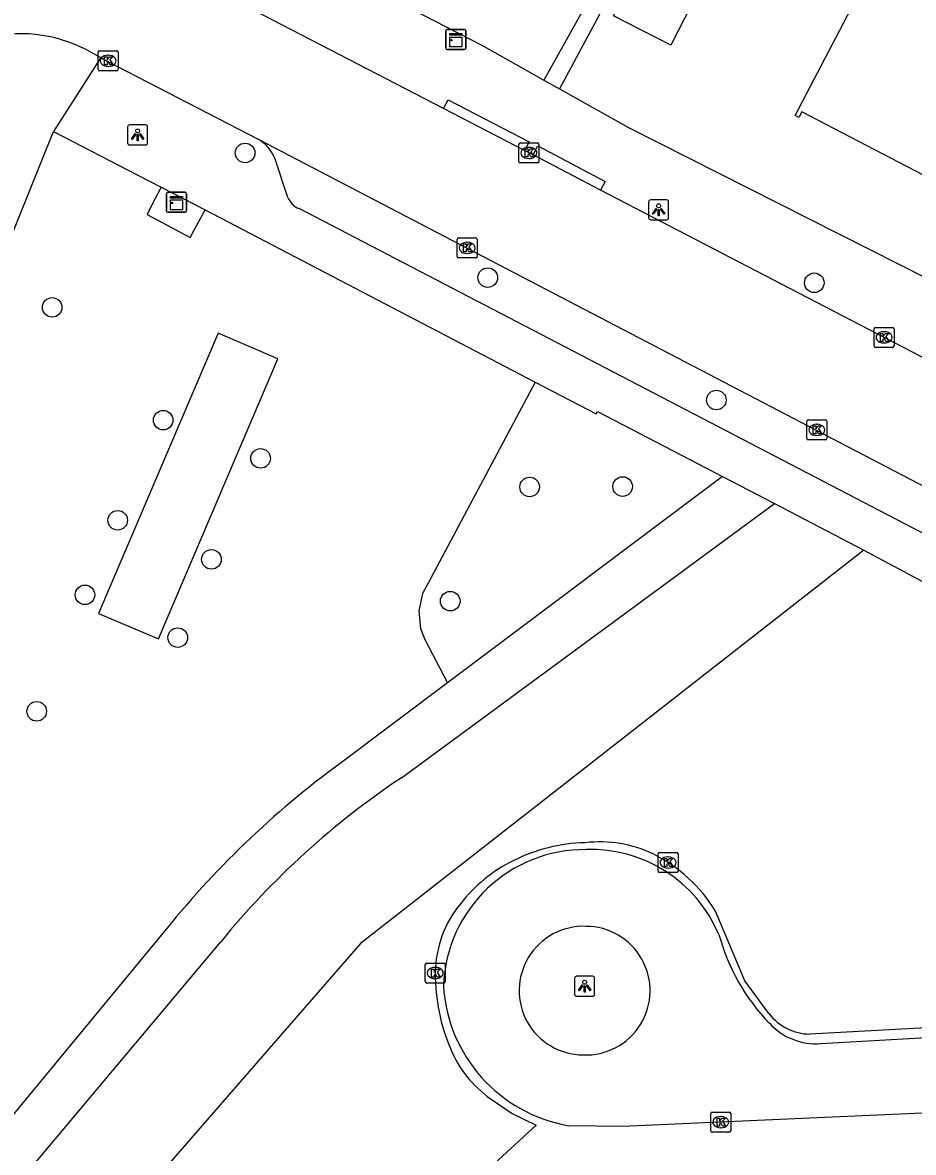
# Model space of a CAD drawing. Extents: x 160356 to 161355, y 381727 to 382845.
# Drawn here: x 160703.2 to 160747.7, y 381940.7 to 381997.1 of the extents above; entities that cross this region are included whole.
import ezdxf

# ---------------------------------------------------------------- set-up
doc = ezdxf.new("R2010")
doc.units = 0
for name, color, linetype in [('IMGEO_Boom', 7, 'Continuous'), ('IMGEO_Groenvoorziening', 7, 'Continuous'), ('IMGEO_Kast', 7, 'Continuous'), ('IMGEO_Kolk', 7, 'Continuous'), ('IMGEO_Lichtpunt', 7, 'Continuous'), ('IMGEO_Pand', 7, 'Continuous'), ('IMGEO_Rijbaan_lokaal_gesloten', 7, 'Continuous'), ('IMGEO_Rijbaan_lokaal_open', 7, 'Continuous'), ('IMGEO_Voetpad_halfverhard', 7, 'Continuous'), ('IMGEO_Voetpad_open', 7, 'Continuous')]:
    doc.layers.add(name, color=color, linetype=linetype)

msp = doc.modelspace()

# ---------------------------------------------------------------- linework, layer by layer
at = {"layer": 'IMGEO_Boom'}
for centre in [(160714.34, 381990.631), (160726.466, 381984.398), (160742.782, 381984.14), (160704.701, 381982.912), (160737.89, 381978.278), (160710.248, 381977.272), (160715.113, 381975.362), (160728.558, 381973.933), (160733.204, 381973.953), (160707.975, 381972.269), (160712.658, 381970.314), (160706.338, 381968.54), (160724.592, 381968.224), (160710.976, 381966.402), (160703.928, 381962.718)]:
    msp.add_circle(centre, 0.489, dxfattribs=at)
at = {"layer": 'IMGEO_Groenvoorziening'}
for points in [[(160707.015, 381967.615), (160710.014, 381966.338), (160715.98, 381980.346), (160712.997, 381981.617), (160707.015, 381967.615)], [(160728.84, 381979.174), (160723.5, 381969.165), (160723.206, 381968.604), (160723.02, 381967.74), (160723.109, 381966.861), (160723.319, 381966.309), (160724.453, 381964.141)], [(160745.256, 381970.771), (160720.104, 381951.115), (160692.7, 381919.619)]]:
    msp.add_lwpolyline(points, dxfattribs=at)
at = {"layer": 'IMGEO_Kast'}
for p, q in [((160724.37, 381995.88), (160724.37, 381996.721)), ((160724.37, 381996.721), (160724.37, 381995.88)), ((160724.445, 381996.805), (160725.286, 381996.805)), ((160725.286, 381996.805), (160724.445, 381996.805)), ((160725.37, 381996.73), (160725.37, 381995.889)), ((160725.37, 381995.889), (160725.37, 381996.73)), ((160725.295, 381995.805), (160724.454, 381995.805)), ((160724.454, 381995.805), (160725.295, 381995.805)), ((160710.411, 381987.74), (160710.411, 381988.581)), ((160710.411, 381988.581), (160710.411, 381987.74)), ((160710.486, 381988.665), (160711.327, 381988.665)), ((160711.327, 381988.665), (160710.486, 381988.665)), ((160711.411, 381988.59), (160711.411, 381987.749)), ((160711.411, 381987.749), (160711.411, 381988.59)), ((160711.336, 381987.665), (160710.495, 381987.665)), ((160710.495, 381987.665), (160711.336, 381987.665))]:
    msp.add_line(p, q, dxfattribs=at)
for points in [[(160724.565, 381996.595), (160725.165, 381996.595), (160725.165, 381996.51), (160724.565, 381996.51), (160724.565, 381996.595)], [(160724.565, 381996.42), (160725.165, 381996.42), (160725.165, 381995.931), (160724.565, 381995.931), (160724.565, 381996.42)], [(160710.606, 381988.455), (160711.206, 381988.455), (160711.206, 381988.37), (160710.606, 381988.37), (160710.606, 381988.455)], [(160710.606, 381988.28), (160711.206, 381988.28), (160711.206, 381987.791), (160710.606, 381987.791), (160710.606, 381988.28)]]:
    msp.add_lwpolyline(points, dxfattribs=at)
for centre in [(160724.649, 381996.269), (160710.69, 381988.129)]:
    msp.add_circle(centre, 0.0377, dxfattribs=at)
for centre, start, end in [((160724.448, 381996.727), 92.4484, 184.2845), ((160724.448, 381996.727), 92.4484, 184.2845), ((160725.292, 381996.727), 2.4484, 94.2845), ((160725.292, 381996.727), 2.4484, 94.2845), ((160724.448, 381995.883), 182.4484, 274.2845), ((160724.448, 381995.883), 182.4484, 274.2845), ((160725.292, 381995.883), 272.4484, 4.2845), ((160725.292, 381995.883), 272.4484, 4.2845), ((160710.489, 381988.587), 92.4484, 184.2845), ((160710.489, 381988.587), 92.4484, 184.2845), ((160711.333, 381988.587), 2.4484, 94.2845), ((160711.333, 381988.587), 2.4484, 94.2845), ((160710.489, 381987.743), 182.4484, 274.2845), ((160710.489, 381987.743), 182.4484, 274.2845), ((160711.333, 381987.743), 272.4484, 4.2845), ((160711.333, 381987.743), 272.4484, 4.2845)]:
    msp.add_arc(centre, 0.0779, start, end, dxfattribs=at)
at = {"layer": 'IMGEO_Kolk'}
for p, q in [((160706.997, 381994.81), (160706.997, 381995.662)), ((160707.072, 381995.736), (160707.924, 381995.736)), ((160707.485, 381995.516), (160707.51, 381995.516)), ((160707.998, 381995.662), (160707.998, 381994.81)), ((160707.924, 381994.736), (160707.072, 381994.736)), ((160707.508, 381994.956), (160707.483, 381994.956)), ((160728.021, 381990.205), (160728.021, 381991.057)), ((160728.096, 381991.131), (160728.948, 381991.131)), ((160728.509, 381990.911), (160728.534, 381990.911)), ((160729.022, 381991.057), (160729.022, 381990.205)), ((160728.948, 381990.131), (160728.096, 381990.131)), ((160728.532, 381990.351), (160728.507, 381990.351)), ((160724.935, 381985.458), (160724.935, 381986.31)), ((160725.01, 381986.384), (160725.862, 381986.384)), ((160725.423, 381986.164), (160725.448, 381986.164)), ((160725.936, 381986.31), (160725.936, 381985.458)), ((160725.446, 381985.604), (160725.421, 381985.604)), ((160725.862, 381985.384), (160725.01, 381985.384)), ((160745.768, 381980.985), (160745.768, 381981.837)), ((160745.843, 381981.911), (160746.695, 381981.911)), ((160746.256, 381981.691), (160746.281, 381981.691)), ((160746.769, 381981.837), (160746.769, 381980.985)), ((160746.279, 381981.131), (160746.254, 381981.131)), ((160746.695, 381980.911), (160745.843, 381980.911)), ((160742.408, 381976.36), (160742.408, 381977.212)), ((160742.483, 381977.286), (160743.335, 381977.286)), ((160743.409, 381977.212), (160743.409, 381976.36)), ((160742.896, 381977.066), (160742.921, 381977.066)), ((160743.335, 381976.286), (160742.483, 381976.286)), ((160742.919, 381976.506), (160742.894, 381976.506)), ((160735.05, 381955.661), (160735.902, 381955.661)), ((160734.975, 381954.735), (160734.975, 381955.587)), ((160735.463, 381955.441), (160735.488, 381955.441)), ((160735.976, 381955.587), (160735.976, 381954.735)), ((160735.902, 381954.661), (160735.05, 381954.661)), ((160735.486, 381954.881), (160735.461, 381954.881)), ((160723.342, 381949.21), (160723.342, 381950.062)), ((160723.417, 381950.136), (160724.269, 381950.136)), ((160724.343, 381950.062), (160724.343, 381949.21)), ((160723.83, 381949.916), (160723.855, 381949.916)), ((160724.269, 381949.136), (160723.417, 381949.136)), ((160723.853, 381949.356), (160723.828, 381949.356)), ((160737.683, 381942.681), (160738.535, 381942.681)), ((160737.608, 381941.755), (160737.608, 381942.607)), ((160738.096, 381942.461), (160738.121, 381942.461)), ((160738.609, 381942.607), (160738.609, 381941.755)), ((160738.535, 381941.681), (160737.683, 381941.681)), ((160738.119, 381941.901), (160738.094, 381941.901))]:
    msp.add_line(p, q, dxfattribs=at)
for points in [[(160706.997, 381994.81), (160706.997, 381995.662)], [(160707.072, 381995.736), (160707.924, 381995.736)], [(160707.318, 381995.436), (160707.441, 381995.436), (160707.441, 381995.285), (160707.571, 381995.436), (160707.735, 381995.436), (160707.589, 381995.285), (160707.742, 381995.036), (160707.59, 381995.036), (160707.505, 381995.2), (160707.441, 381995.133), (160707.441, 381995.036), (160707.318, 381995.036), (160707.318, 381995.436)], [(160707.998, 381995.662), (160707.998, 381994.81)], [(160707.924, 381994.736), (160707.072, 381994.736)], [(160728.021, 381990.205), (160728.021, 381991.057)], [(160728.096, 381991.131), (160728.948, 381991.131)], [(160728.342, 381990.831), (160728.465, 381990.831), (160728.465, 381990.68), (160728.595, 381990.831), (160728.759, 381990.831), (160728.613, 381990.68), (160728.766, 381990.431), (160728.614, 381990.431), (160728.529, 381990.595), (160728.465, 381990.528), (160728.465, 381990.431), (160728.342, 381990.431), (160728.342, 381990.831)], [(160729.022, 381991.057), (160729.022, 381990.205)], [(160728.948, 381990.131), (160728.096, 381990.131)], [(160724.935, 381985.458), (160724.935, 381986.31)], [(160725.01, 381986.384), (160725.862, 381986.384)], [(160725.936, 381986.31), (160725.936, 381985.458)], [(160725.256, 381986.084), (160725.379, 381986.084), (160725.379, 381985.933), (160725.509, 381986.084), (160725.673, 381986.084), (160725.527, 381985.933), (160725.68, 381985.684), (160725.528, 381985.684), (160725.443, 381985.848), (160725.379, 381985.781), (160725.379, 381985.684), (160725.256, 381985.684), (160725.256, 381986.084)], [(160725.862, 381985.384), (160725.01, 381985.384)], [(160745.768, 381980.985), (160745.768, 381981.837)], [(160745.843, 381981.911), (160746.695, 381981.911)], [(160746.769, 381981.837), (160746.769, 381980.985)], [(160746.089, 381981.611), (160746.212, 381981.611), (160746.212, 381981.46), (160746.342, 381981.611), (160746.506, 381981.611), (160746.36, 381981.46), (160746.513, 381981.211), (160746.361, 381981.211), (160746.276, 381981.375), (160746.212, 381981.308), (160746.212, 381981.211), (160746.089, 381981.211), (160746.089, 381981.611)], [(160746.695, 381980.911), (160745.843, 381980.911)], [(160742.408, 381976.36), (160742.408, 381977.212)], [(160742.483, 381977.286), (160743.335, 381977.286)], [(160743.409, 381977.212), (160743.409, 381976.36)], [(160742.729, 381976.986), (160742.852, 381976.986), (160742.852, 381976.835), (160742.982, 381976.986), (160743.146, 381976.986), (160743, 381976.835), (160743.153, 381976.586), (160743.001, 381976.586), (160742.916, 381976.75), (160742.852, 381976.683), (160742.852, 381976.586), (160742.729, 381976.586), (160742.729, 381976.986)], [(160743.335, 381976.286), (160742.483, 381976.286)], [(160735.05, 381955.661), (160735.902, 381955.661)], [(160734.975, 381954.735), (160734.975, 381955.587)], [(160735.296, 381955.361), (160735.419, 381955.361), (160735.419, 381955.21), (160735.549, 381955.361), (160735.713, 381955.361), (160735.567, 381955.21), (160735.72, 381954.961), (160735.568, 381954.961), (160735.483, 381955.125), (160735.419, 381955.058), (160735.419, 381954.961), (160735.296, 381954.961), (160735.296, 381955.361)], [(160735.976, 381955.587), (160735.976, 381954.735)], [(160735.902, 381954.661), (160735.05, 381954.661)], [(160723.342, 381949.21), (160723.342, 381950.062)], [(160723.417, 381950.136), (160724.269, 381950.136)], [(160724.343, 381950.062), (160724.343, 381949.21)], [(160723.663, 381949.836), (160723.786, 381949.836), (160723.786, 381949.685), (160723.916, 381949.836), (160724.08, 381949.836), (160723.934, 381949.685), (160724.087, 381949.436), (160723.935, 381949.436), (160723.85, 381949.6), (160723.786, 381949.533), (160723.786, 381949.436), (160723.663, 381949.436), (160723.663, 381949.836)], [(160724.269, 381949.136), (160723.417, 381949.136)], [(160737.683, 381942.681), (160738.535, 381942.681)], [(160737.608, 381941.755), (160737.608, 381942.607)], [(160737.929, 381942.381), (160738.052, 381942.381), (160738.052, 381942.23), (160738.182, 381942.381), (160738.346, 381942.381), (160738.2, 381942.23), (160738.353, 381941.981), (160738.201, 381941.981), (160738.116, 381942.145), (160738.052, 381942.078), (160738.052, 381941.981), (160737.929, 381941.981), (160737.929, 381942.381)], [(160738.609, 381942.607), (160738.609, 381941.755)], [(160738.535, 381941.681), (160737.683, 381941.681)]]:
    msp.add_lwpolyline(points, dxfattribs=at)
for centre, start, end in [((160707.074, 381995.66), 91.552, 178.448), ((160707.074, 381995.66), 91.552, 178.448), ((160707.922, 381995.66), 1.552, 88.448), ((160707.922, 381995.66), 1.552, 88.448), ((160707.074, 381994.812), 181.552, 268.448), ((160707.074, 381994.812), 181.552, 268.448), ((160707.922, 381994.812), 271.552, 358.448), ((160707.922, 381994.812), 271.552, 358.448), ((160728.098, 381991.055), 91.552, 178.448), ((160728.098, 381991.055), 91.552, 178.448), ((160728.946, 381991.055), 1.552, 88.448), ((160728.946, 381991.055), 1.552, 88.448), ((160728.098, 381990.207), 181.552, 268.448), ((160728.098, 381990.207), 181.552, 268.448), ((160728.946, 381990.207), 271.552, 358.448), ((160728.946, 381990.207), 271.552, 358.448), ((160725.012, 381986.308), 91.552, 178.448), ((160725.012, 381986.308), 91.552, 178.448), ((160725.86, 381986.308), 1.552, 88.448), ((160725.86, 381986.308), 1.552, 88.448), ((160725.012, 381985.46), 181.552, 268.448), ((160725.012, 381985.46), 181.552, 268.448), ((160725.86, 381985.46), 271.552, 358.448), ((160725.86, 381985.46), 271.552, 358.448), ((160745.845, 381981.835), 91.552, 178.448), ((160745.845, 381981.835), 91.552, 178.448), ((160746.693, 381981.835), 1.552, 88.448), ((160746.693, 381981.835), 1.552, 88.448), ((160745.845, 381980.987), 181.552, 268.448), ((160745.845, 381980.987), 181.552, 268.448), ((160746.693, 381980.987), 271.552, 358.448), ((160746.693, 381980.987), 271.552, 358.448), ((160742.485, 381977.21), 91.552, 178.448), ((160742.485, 381977.21), 91.552, 178.448), ((160743.333, 381977.21), 1.552, 88.448), ((160743.333, 381977.21), 1.552, 88.448), ((160742.485, 381976.362), 181.552, 268.448), ((160742.485, 381976.362), 181.552, 268.448), ((160743.333, 381976.362), 271.552, 358.448), ((160743.333, 381976.362), 271.552, 358.448), ((160735.052, 381955.585), 91.552, 178.448), ((160735.052, 381955.585), 91.552, 178.448), ((160735.9, 381955.585), 1.552, 88.448), ((160735.9, 381955.585), 1.552, 88.448), ((160735.052, 381954.737), 181.552, 268.448), ((160735.052, 381954.737), 181.552, 268.448), ((160735.9, 381954.737), 271.552, 358.448), ((160735.9, 381954.737), 271.552, 358.448), ((160723.419, 381950.06), 91.552, 178.448), ((160723.419, 381950.06), 91.552, 178.448), ((160724.267, 381950.06), 1.552, 88.448), ((160724.267, 381950.06), 1.552, 88.448), ((160723.419, 381949.212), 181.552, 268.448), ((160723.419, 381949.212), 181.552, 268.448), ((160724.267, 381949.212), 271.552, 358.448), ((160724.267, 381949.212), 271.552, 358.448), ((160737.685, 381942.605), 91.552, 178.448), ((160737.685, 381942.605), 91.552, 178.448), ((160738.533, 381942.605), 1.552, 88.448), ((160738.533, 381942.605), 1.552, 88.448), ((160737.685, 381941.757), 181.552, 268.448), ((160737.685, 381941.757), 181.552, 268.448), ((160738.533, 381941.757), 271.552, 358.448), ((160738.533, 381941.757), 271.552, 358.448)]:
    msp.add_arc(centre, 0.0765, start, end, dxfattribs=at)
for centre, major_axis, ratio, start_param, end_param in [((160707.484, 381995.236), (-0.387, 0.002), 0.722429, 4.712389, 7.853982), ((160707.509, 381995.236), (-0.39, 0.002), 0.717154, 1.570796, 4.712389), ((160728.508, 381990.631), (-0.387, 0.002), 0.722429, 4.712389, 7.853982), ((160728.533, 381990.631), (-0.39, 0.002), 0.717154, 1.570796, 4.712389), ((160725.422, 381985.884), (-0.387, 0.002), 0.722429, 4.712389, 7.853982), ((160725.447, 381985.884), (-0.39, 0.002), 0.717154, 1.570796, 4.712389), ((160746.255, 381981.411), (-0.387, 0.002), 0.722429, 4.712389, 7.853982), ((160746.28, 381981.411), (-0.39, 0.002), 0.717154, 1.570796, 4.712389), ((160742.895, 381976.786), (-0.387, 0.002), 0.722429, 4.712389, 7.853982), ((160742.92, 381976.786), (-0.39, 0.002), 0.717154, 1.570796, 4.712389), ((160735.462, 381955.161), (-0.387, 0.002), 0.722429, 4.712389, 7.853982), ((160735.487, 381955.161), (-0.39, 0.002), 0.717154, 1.570796, 4.712389), ((160723.829, 381949.636), (-0.387, 0.002), 0.722429, 4.712389, 7.853982), ((160723.854, 381949.636), (-0.39, 0.002), 0.717154, 1.570796, 4.712389), ((160738.095, 381942.181), (-0.387, 0.002), 0.722429, 4.712389, 7.853982), ((160738.12, 381942.181), (-0.39, 0.002), 0.717154, 1.570796, 4.712389)]:
    msp.add_ellipse(centre, major_axis=major_axis, ratio=ratio, start_param=start_param, end_param=end_param, dxfattribs=at)
at = {"layer": 'IMGEO_Lichtpunt'}
for p, q in [((160708.471, 381991.936), (160708.471, 381991.129)), ((160708.471, 381991.936), (160708.471, 381991.129)), ((160709.373, 381992.031), (160708.565, 381992.031)), ((160709.373, 381992.031), (160708.565, 381992.031)), ((160709.467, 381991.129), (160709.467, 381991.936)), ((160709.467, 381991.129), (160709.467, 381991.936)), ((160708.565, 381991.035), (160709.373, 381991.035)), ((160708.565, 381991.035), (160709.373, 381991.035)), ((160734.505, 381988.19), (160734.505, 381987.383)), ((160734.505, 381988.19), (160734.505, 381987.383)), ((160735.407, 381988.285), (160734.599, 381988.285)), ((160735.407, 381988.285), (160734.599, 381988.285)), ((160735.501, 381987.383), (160735.501, 381988.19)), ((160735.501, 381987.383), (160735.501, 381988.19)), ((160734.599, 381987.289), (160735.407, 381987.289)), ((160734.599, 381987.289), (160735.407, 381987.289)), ((160731.709, 381949.474), (160730.901, 381949.474)), ((160731.709, 381949.474), (160730.901, 381949.474)), ((160730.807, 381949.379), (160730.807, 381948.572)), ((160730.807, 381949.379), (160730.807, 381948.572)), ((160731.803, 381948.572), (160731.803, 381949.379)), ((160731.803, 381948.572), (160731.803, 381949.379)), ((160730.901, 381948.478), (160731.709, 381948.478)), ((160730.901, 381948.478), (160731.709, 381948.478))]:
    msp.add_line(p, q, dxfattribs=at)
for points in [[(160708.845, 381991.6), (160708.884, 381991.572), (160708.696, 381991.31), (160708.658, 381991.337), (160708.845, 381991.6)], [(160708.947, 381991.552), (160708.994, 381991.552), (160708.994, 381991.23), (160708.947, 381991.23), (160708.947, 381991.552)], [(160709.057, 381991.572), (160709.095, 381991.599), (160709.282, 381991.337), (160709.243, 381991.309), (160709.057, 381991.572)], [(160734.879, 381987.854), (160734.918, 381987.826), (160734.73, 381987.564), (160734.692, 381987.591), (160734.879, 381987.854)], [(160735.091, 381987.826), (160735.129, 381987.853), (160735.316, 381987.591), (160735.277, 381987.563), (160735.091, 381987.826)], [(160734.981, 381987.806), (160735.028, 381987.806), (160735.028, 381987.484), (160734.981, 381987.484), (160734.981, 381987.806)], [(160731.181, 381949.043), (160731.22, 381949.015), (160731.032, 381948.753), (160730.994, 381948.78), (160731.181, 381949.043)], [(160731.283, 381948.995), (160731.33, 381948.995), (160731.33, 381948.673), (160731.283, 381948.673), (160731.283, 381948.995)], [(160731.393, 381949.015), (160731.431, 381949.042), (160731.618, 381948.78), (160731.579, 381948.752), (160731.393, 381949.015)]]:
    msp.add_lwpolyline(points, dxfattribs=at)
for centre in [(160708.97, 381991.734), (160735.004, 381987.988), (160731.306, 381949.177)]:
    msp.add_circle(centre, 0.0994, dxfattribs=at)
for centre, start, end in [((160708.565, 381991.936), 90, 180), ((160708.565, 381991.936), 90, 180), ((160709.373, 381991.936), 0, 90), ((160709.373, 381991.936), 0, 90), ((160708.565, 381991.129), 180, 270), ((160708.565, 381991.129), 180, 270), ((160709.373, 381991.129), 270, 0), ((160709.373, 381991.129), 270, 360), ((160734.599, 381988.19), 90, 180), ((160734.599, 381988.19), 90, 180), ((160735.407, 381988.19), 0, 90), ((160735.407, 381988.19), 0, 90), ((160734.599, 381987.383), 180, 270), ((160734.599, 381987.383), 180, 270), ((160735.407, 381987.383), 270, 0), ((160735.407, 381987.383), 270, 360), ((160730.901, 381949.379), 90, 180), ((160730.901, 381949.379), 90, 180), ((160731.709, 381949.379), 0, 90), ((160731.709, 381949.379), 0, 90), ((160730.901, 381948.572), 180, 270), ((160730.901, 381948.572), 180, 270), ((160731.709, 381948.572), 270, 0), ((160731.709, 381948.572), 270, 360)]:
    msp.add_arc(centre, 0.0946, start, end, dxfattribs=at)
at = {"layer": 'IMGEO_Pand'}
for points in [[(160737.64, 382000), (160735.606, 381996.023), (160732.752, 381997.484), (160734.039, 382000), (160735.499, 382002.853), (160738.353, 382001.394), (160737.64, 382000)], [(160753.559, 381996.337), (160749.492, 381988.516), (160749.315, 381988.608), (160749.463, 381988.892), (160742.16, 381992.689), (160742.013, 381992.405), (160741.835, 381992.497), (160745.737, 382000), (160745.9, 382000.319)]]:
    msp.add_lwpolyline(points, dxfattribs=at)
at = {"layer": 'IMGEO_Rijbaan_lokaal_gesloten'}
for points in [[(160743.104, 381946.105), (160784.208, 381948.446), (160784.563, 381948.466)], [(160777.044, 381943.907), (160733.198, 381941.965), (160730.518, 381942.004)]]:
    msp.add_lwpolyline(points, dxfattribs=at)
for centre, radius, start, end in [((160731.323, 381948.728), 7.079, 89.4707, 177.6924), ((160731.623, 381948.878), 6.933, 22.801, 91.9438), ((160731.251, 381948.756), 3.216, 88.0454, 269.6203), ((160731.363, 381948.754), 3.216, 267.625, 90.0408), ((160748.068, 381954.338), 10.429, 195.4201, 223.7888), ((160731.795, 381949.454), 7.559, 183.3478, 260.2725), ((160742.883, 381949.293), 3.195, 222.8166, 273.9662)]:
    msp.add_arc(centre, radius, start, end, dxfattribs=at)
at = {"layer": 'IMGEO_Rijbaan_lokaal_open'}
for points in [[(160724.251, 381992.846), (160710.476, 382000), (160707.982, 382001.295)], [(160706.406, 381995.796), (160707.13, 381995.404)], [(160707.13, 381995.404), (160707.448, 381995.226), (160715.001, 381991.317)], [(160728.308, 381990.75), (160724.251, 381992.846)], [(160715.001, 381991.317), (160783.255, 381955.714)], [(160728.732, 381990.538), (160728.308, 381990.75)], [(160732.107, 381988.766), (160728.732, 381990.538)], [(160748.564, 381980.227), (160746.374, 381981.355), (160732.107, 381988.766)]]:
    msp.add_lwpolyline(points, dxfattribs=at)
msp.add_arc((160703.101, 381989.337), 7.255, 62.9032, 104.8814, dxfattribs=at)
at = {"layer": 'IMGEO_Voetpad_halfverhard'}
for points in [[(160738.196, 381974.455), (160724.453, 381964.141)], [(160722.158, 381959.401), (160740.787, 381973.103)], [(160724.453, 381964.141), (160719.085, 381960.112)], [(160710.168, 381951.541), (160694.745, 381932.874), (160683.073, 381937.506)], [(160687.876, 381921.119), (160713.126, 381951.198)]]:
    msp.add_lwpolyline(points, dxfattribs=at)
for centre, radius, start, end in [((160746.621, 381922.541), 46.581, 126.2374, 141.4957), ((160744.996, 381925.182), 41.14, 123.7186, 140.7738)]:
    msp.add_arc(centre, radius, start, end, dxfattribs=at)
at = {"layer": 'IMGEO_Voetpad_open'}
for points in [[(160735.139, 382003.296), (160730.051, 381993.833)], [(160731.488, 381998.241), (160729.262, 381994.276)], [(160722.601, 381997.851), (160726.163, 381996.016), (160729.262, 381994.276)], [(160707.13, 381995.404), (160704.774, 381991.694)], [(160729.262, 381994.276), (160730.051, 381993.833)], [(160730.051, 381993.833), (160733.5, 381991.897), (160750, 381983.553)], [(160724.251, 381992.846), (160724.48, 381993.29), (160728.537, 381991.194), (160728.308, 381990.75)], [(160698.302, 381975.543), (160703.024, 381987.36), (160704.774, 381991.694)], [(160704.774, 381991.694), (160708.948, 381989.542), (160710.152, 381988.921)], [(160728.732, 381990.538), (160728.964, 381990.98), (160732.339, 381989.208), (160732.107, 381988.766)], [(160716.472, 381988.41), (160715.846, 381990.32)], [(160710.152, 381988.921), (160709.662, 381987.997), (160709.442, 381987.559), (160711.6, 381986.403), (160712.338, 381987.781)], [(160710.152, 381988.921), (160712.338, 381987.781)], [(160712.338, 381987.781), (160728.84, 381979.174)], [(160782.21, 381955.203), (160781.656, 381954.201), (160780.324, 381954.898), (160717.041, 381987.846)], [(160728.84, 381979.174), (160731.887, 381977.585), (160731.955, 381977.711), (160738.196, 381974.455)], [(160738.196, 381974.455), (160740.787, 381973.103)], [(160740.787, 381973.103), (160745.256, 381970.771)], [(160745.256, 381970.771), (160785.29, 381949.403)], [(160740.519, 381947.615), (160739.305, 381949.241), (160737.846, 381952.736)], [(160785.29, 381949.403), (160784.875, 381948.991), (160784.463, 381948.856), (160742.562, 381946.583)], [(160726.588, 381943.368), (160727.68, 381942.609), (160728.881, 381942.036), (160707.061, 381921.911), (160704.036, 381919.156), (160703.65, 381919.616), (160702.637, 381918.693), (160703.013, 381918.224), (160701.529, 381916.873)]]:
    msp.add_lwpolyline(points, dxfattribs=at)
for centre, radius, start, end in [((160713.975, 381989.591), 2.008, 21.2946, 59.2708), ((160717.419, 381988.797), 1.023, 202.2054, 248.3003), ((160731.522, 381947.74), 8.41, 91.2418, 116.7634), ((160732.066, 381950.004), 6.187, 64.4979, 96.7419), ((160731.145, 381948.379), 7.67, 116.3995, 141.9894), ((160731.286, 381948.697), 7.704, 31.6214, 63.4444), ((160729.421, 381949.57), 5.579, 140.7223, 179.2796), ((160733.398, 381949.593), 9.556, 179.716, 203.1757), ((160742.607, 381949.21), 2.628, 217.3823, 269.0174), ((160729.791, 381947.959), 5.597, 202.3289, 235.0984)]:
    msp.add_arc(centre, radius, start, end, dxfattribs=at)

doc.saveas('drawing.dxf')
